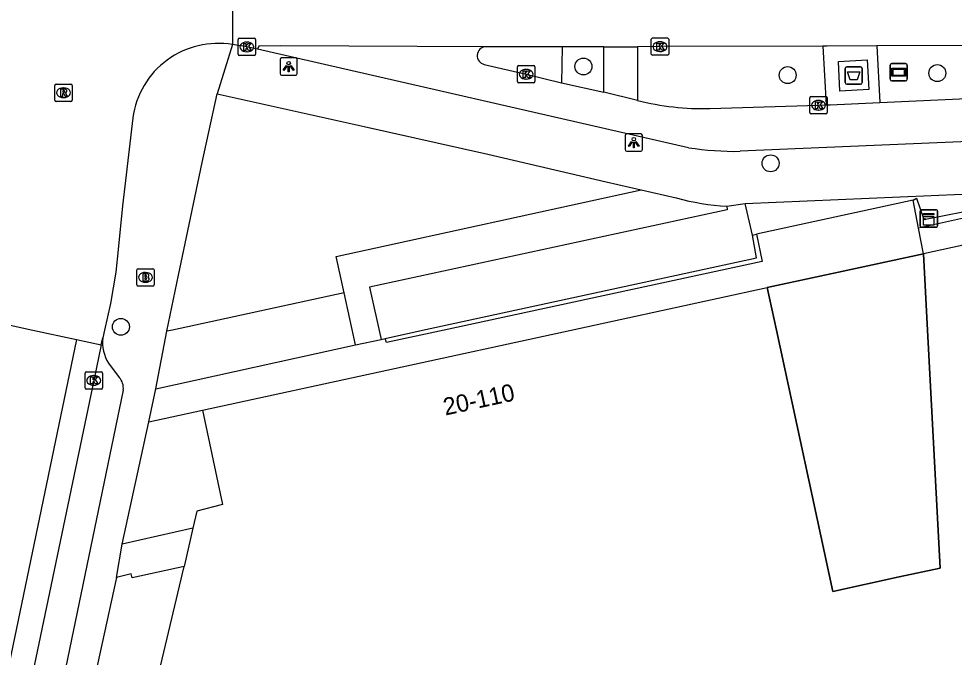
# Model space of a CAD drawing. Extents: x 160037 to 160839, y 385326 to 386441.
# Drawn here: x 160720.3 to 160774.2, y 385481.1 to 385518 of the extents above; entities that cross this region are included whole.
import ezdxf

# ---------------------------------------------------------------- set-up
doc = ezdxf.new("R2010")
doc.units = 0
for name, color, linetype in [('IMGEO_Afval_apart_plaats', 7, 'Continuous'), ('IMGEO_Boom', 7, 'Continuous'), ('IMGEO_Brandkraan', 7, 'Continuous'), ('IMGEO_Fietspad_gesloten', 7, 'Continuous'), ('IMGEO_Groenvoorziening', 7, 'Continuous'), ('IMGEO_Kast', 7, 'Continuous'), ('IMGEO_Kolk', 7, 'Continuous'), ('IMGEO_Lichtpunt', 7, 'Continuous'), ('IMGEO_Muur', 7, 'Continuous'), ('IMGEO_Pand', 7, 'Continuous'), ('IMGEO_Pand_nummerreeks', 7, 'Continuous'), ('IMGEO_Pand_overbouw', 7, 'Continuous'), ('IMGEO_Rijbaan_lokaal_gesloten', 7, 'Continuous'), ('IMGEO_Rijbaan_lokaal_open', 7, 'Continuous'), ('IMGEO_Rioolput', 7, 'Continuous'), ('IMGEO_Straatnaambord', 7, 'Continuous'), ('IMGEO_Verkeerseiland_open', 7, 'Continuous'), ('IMGEO_Voetpad_gesloten', 7, 'Continuous'), ('IMGEO_Voetpad_open', 7, 'Continuous')]:
    doc.layers.add(name, color=color, linetype=linetype)

msp = doc.modelspace()

# ---------------------------------------------------------------- linework, layer by layer
at = {"layer": 'IMGEO_Afval_apart_plaats'}
for p, q in [((160767.947, 385514.279), (160767.947, 385515.079)), ((160767.947, 385515.079), (160767.947, 385514.279)), ((160768.047, 385515.179), (160768.837, 385515.179)), ((160768.837, 385515.179), (160768.047, 385515.179)), ((160768.937, 385515.079), (160768.937, 385514.279)), ((160768.937, 385514.279), (160768.937, 385515.079)), ((160768.837, 385514.179), (160768.047, 385514.179)), ((160768.047, 385514.179), (160768.837, 385514.179))]:
    msp.add_line(p, q, dxfattribs=at)
msp.add_lwpolyline([(160768.09, 385514.893), (160768.794, 385514.893), (160768.645, 385514.423), (160768.239, 385514.423), (160768.09, 385514.893)], dxfattribs=at)
for centre, start, end in [((160768.047, 385515.079), 90, 180), ((160768.047, 385515.079), 90, 180), ((160768.837, 385515.079), 0, 90), ((160768.837, 385515.079), 360, 90), ((160768.047, 385514.279), 180, 270), ((160768.047, 385514.279), 180, 270), ((160768.837, 385514.279), 270, 0), ((160768.837, 385514.279), 270, 0)]:
    msp.add_arc(centre, 0.1, start, end, dxfattribs=at)
at = {"layer": 'IMGEO_Boom'}
for centre in [(160752.859, 385515.201), (160764.639, 385514.702), (160773.268, 385514.823), (160763.656, 385509.617), (160726.191, 385500.187)]:
    msp.add_circle(centre, 0.489, dxfattribs=at)
at = {"layer": 'IMGEO_Brandkraan'}
for p, q in [((160727.179, 385503.54), (160728.031, 385503.54)), ((160727.104, 385502.614), (160727.104, 385503.466)), ((160727.592, 385503.32), (160727.617, 385503.32)), ((160728.105, 385503.466), (160728.105, 385502.614)), ((160728.031, 385502.54), (160727.179, 385502.54)), ((160727.615, 385502.76), (160727.59, 385502.76))]:
    msp.add_line(p, q, dxfattribs=at)
for points in [[(160727.179, 385503.54), (160728.031, 385503.54)], [(160727.104, 385502.614), (160727.104, 385503.466)], [(160727.452, 385503.24), (160727.452, 385502.84), (160727.665, 385502.84)], [(160727.683, 385503.24), (160727.452, 385503.24)], [(160727.631, 385503.159), (160727.577, 385503.159), (160727.577, 385503.083)], [(160727.577, 385503.083), (160727.63, 385503.083)], [(160727.639, 385503.007), (160727.577, 385503.007), (160727.577, 385502.926)], [(160728.105, 385503.466), (160728.105, 385502.614)], [(160728.031, 385502.54), (160727.179, 385502.54)], [(160727.577, 385502.926), (160727.639, 385502.926)]]:
    msp.add_lwpolyline(points, dxfattribs=at)
for centre, radius, start, end in [((160727.181, 385503.464), 0.0765, 91.552, 178.448), ((160727.181, 385503.464), 0.0765, 91.552, 178.448), ((160728.029, 385503.464), 0.0765, 1.552, 88.448), ((160728.029, 385503.464), 0.0765, 1.552, 88.448), ((160727.632, 385503.121), 0.0379, 267.8285, 90.9355), ((160727.64, 385502.966), 0.0404, 269.8759, 90.5077), ((160727.687, 385503.095), 0.145, 59.4692, 91.5367), ((160727.712, 385503.142), 0.0922, 285.5137, 58.1501), ((160727.717, 385502.95), 0.105, 301.3115, 78.989), ((160727.181, 385502.616), 0.0765, 181.552, 268.448), ((160727.181, 385502.616), 0.0765, 181.552, 268.448), ((160727.671, 385503.091), 0.251, 268.6676, 293.5347), ((160728.029, 385502.616), 0.0765, 271.552, 358.448), ((160728.029, 385502.616), 0.0765, 271.552, 358.448)]:
    msp.add_arc(centre, radius, start, end, dxfattribs=at)
for centre, major_axis, ratio, start_param, end_param in [((160727.591, 385503.04), (-0.387, 0.002), 0.722429, 4.712389, 7.853982), ((160727.616, 385503.04), (-0.39, 0.002), 0.717154, 1.570796, 4.712389)]:
    msp.add_ellipse(centre, major_axis=major_axis, ratio=ratio, start_param=start_param, end_param=end_param, dxfattribs=at)
at = {"layer": 'IMGEO_Fietspad_gesloten'}
for points in [[(160758.93, 385510.515), (160734.071, 385516.196)], [(160747.147, 385515.317), (160749.557, 385514.755), (160751.598, 385514.266)], [(160751.598, 385514.266), (160754.036, 385513.717)], [(160769.961, 385513.127), (160785.431, 385513.827), (160787.069, 385513.885)], [(160755.973, 385513.248), (160754.036, 385513.717)], [(160760.152, 385512.774), (160766.416, 385512.966), (160766.853, 385512.986)], [(160766.853, 385512.986), (160767.096, 385512.997), (160769.961, 385513.127)], [(160788.25, 385511.424), (160761.906, 385510.309)]]:
    msp.add_lwpolyline(points, dxfattribs=at)
for centre, radius, start, end in [((160747.259, 385515.824), 0.52, 94.0104, 257.5168), ((160759.786, 385528.202), 15.432, 255.6971, 271.3608), ((160761.693, 385528.836), 18.529, 261.423, 270.6576)]:
    msp.add_arc(centre, radius, start, end, dxfattribs=at)
at = {"layer": 'IMGEO_Groenvoorziening'}
msp.add_lwpolyline([(160739.058, 385502.147), (160729.159, 385500), (160728.832, 385499.929)], dxfattribs=at)
at = {"layer": 'IMGEO_Kast'}
for p, q in [((160772.28, 385506.007), (160772.28, 385506.848)), ((160772.28, 385506.848), (160772.28, 385506.007)), ((160772.355, 385506.932), (160773.196, 385506.932)), ((160773.196, 385506.932), (160772.355, 385506.932)), ((160773.28, 385506.857), (160773.28, 385506.016)), ((160773.28, 385506.016), (160773.28, 385506.857)), ((160773.205, 385505.932), (160772.364, 385505.932)), ((160772.364, 385505.932), (160773.205, 385505.932))]:
    msp.add_line(p, q, dxfattribs=at)
for points in [[(160772.475, 385506.722), (160773.075, 385506.722), (160773.075, 385506.637), (160772.475, 385506.637), (160772.475, 385506.722)], [(160772.475, 385506.547), (160773.075, 385506.547), (160773.075, 385506.058), (160772.475, 385506.058), (160772.475, 385506.547)]]:
    msp.add_lwpolyline(points, dxfattribs=at)
msp.add_circle((160772.559, 385506.396), 0.0377, dxfattribs=at)
for centre, start, end in [((160772.358, 385506.854), 92.4484, 184.2845), ((160772.358, 385506.854), 92.4484, 184.2845), ((160773.202, 385506.854), 2.4484, 94.2845), ((160773.202, 385506.854), 2.4484, 94.2845), ((160772.358, 385506.01), 182.4484, 274.2845), ((160772.358, 385506.01), 182.4484, 274.2845), ((160773.202, 385506.01), 272.4484, 4.2845), ((160773.202, 385506.01), 272.4484, 4.2845)]:
    msp.add_arc(centre, 0.0779, start, end, dxfattribs=at)
at = {"layer": 'IMGEO_Kolk'}
for p, q in [((160732.953, 385515.906), (160732.953, 385516.758)), ((160733.028, 385516.832), (160733.88, 385516.832)), ((160733.441, 385516.612), (160733.466, 385516.612)), ((160733.954, 385516.758), (160733.954, 385515.906)), ((160756.776, 385515.919), (160756.776, 385516.771)), ((160756.851, 385516.845), (160757.703, 385516.845)), ((160757.264, 385516.625), (160757.289, 385516.625)), ((160757.777, 385516.771), (160757.777, 385515.919)), ((160733.464, 385516.052), (160733.439, 385516.052)), ((160757.287, 385516.065), (160757.262, 385516.065)), ((160733.88, 385515.832), (160733.028, 385515.832)), ((160757.703, 385515.845), (160756.851, 385515.845)), ((160749.06, 385514.329), (160749.06, 385515.181)), ((160749.135, 385515.255), (160749.987, 385515.255)), ((160749.548, 385515.035), (160749.573, 385515.035)), ((160750.061, 385515.181), (160750.061, 385514.329)), ((160749.571, 385514.475), (160749.546, 385514.475)), ((160749.987, 385514.255), (160749.135, 385514.255)), ((160765.919, 385512.541), (160765.919, 385513.393)), ((160765.994, 385513.467), (160766.846, 385513.467)), ((160766.407, 385513.247), (160766.432, 385513.247)), ((160766.92, 385513.393), (160766.92, 385512.541)), ((160766.43, 385512.687), (160766.405, 385512.687)), ((160766.846, 385512.467), (160765.994, 385512.467)), ((160724.198, 385497.596), (160725.05, 385497.596)), ((160724.123, 385496.67), (160724.123, 385497.522)), ((160724.611, 385497.376), (160724.636, 385497.376)), ((160725.124, 385497.522), (160725.124, 385496.67)), ((160725.05, 385496.596), (160724.198, 385496.596)), ((160724.634, 385496.816), (160724.609, 385496.816))]:
    msp.add_line(p, q, dxfattribs=at)
for points in [[(160732.953, 385515.906), (160732.953, 385516.758)], [(160733.028, 385516.832), (160733.88, 385516.832)], [(160733.274, 385516.532), (160733.397, 385516.532), (160733.397, 385516.381), (160733.527, 385516.532), (160733.691, 385516.532), (160733.545, 385516.381), (160733.698, 385516.132), (160733.546, 385516.132), (160733.461, 385516.296), (160733.397, 385516.229), (160733.397, 385516.132), (160733.274, 385516.132), (160733.274, 385516.532)], [(160733.954, 385516.758), (160733.954, 385515.906)], [(160756.776, 385515.919), (160756.776, 385516.771)], [(160756.851, 385516.845), (160757.703, 385516.845)], [(160757.097, 385516.545), (160757.22, 385516.545), (160757.22, 385516.394), (160757.35, 385516.545), (160757.514, 385516.545), (160757.368, 385516.394), (160757.521, 385516.145), (160757.369, 385516.145), (160757.284, 385516.309), (160757.22, 385516.242), (160757.22, 385516.145), (160757.097, 385516.145), (160757.097, 385516.545)], [(160757.777, 385516.771), (160757.777, 385515.919)], [(160733.88, 385515.832), (160733.028, 385515.832)], [(160757.703, 385515.845), (160756.851, 385515.845)], [(160749.06, 385514.329), (160749.06, 385515.181)], [(160749.135, 385515.255), (160749.987, 385515.255)], [(160749.381, 385514.955), (160749.504, 385514.955), (160749.504, 385514.804), (160749.634, 385514.955), (160749.798, 385514.955), (160749.652, 385514.804), (160749.805, 385514.555), (160749.653, 385514.555), (160749.568, 385514.719), (160749.504, 385514.652), (160749.504, 385514.555), (160749.381, 385514.555), (160749.381, 385514.955)], [(160750.061, 385515.181), (160750.061, 385514.329)], [(160749.987, 385514.255), (160749.135, 385514.255)], [(160765.919, 385512.541), (160765.919, 385513.393)], [(160765.994, 385513.467), (160766.846, 385513.467)], [(160766.92, 385513.393), (160766.92, 385512.541)], [(160766.24, 385513.167), (160766.363, 385513.167), (160766.363, 385513.016), (160766.493, 385513.167), (160766.657, 385513.167), (160766.511, 385513.016), (160766.664, 385512.767), (160766.512, 385512.767), (160766.427, 385512.931), (160766.363, 385512.864), (160766.363, 385512.767), (160766.24, 385512.767), (160766.24, 385513.167)], [(160766.846, 385512.467), (160765.994, 385512.467)], [(160724.198, 385497.596), (160725.05, 385497.596)], [(160724.123, 385496.67), (160724.123, 385497.522)], [(160724.444, 385497.296), (160724.567, 385497.296), (160724.567, 385497.145), (160724.697, 385497.296), (160724.861, 385497.296), (160724.715, 385497.145), (160724.868, 385496.896), (160724.716, 385496.896), (160724.631, 385497.06), (160724.567, 385496.993), (160724.567, 385496.896), (160724.444, 385496.896), (160724.444, 385497.296)], [(160725.124, 385497.522), (160725.124, 385496.67)], [(160725.05, 385496.596), (160724.198, 385496.596)]]:
    msp.add_lwpolyline(points, dxfattribs=at)
for centre, start, end in [((160733.03, 385516.756), 91.552, 178.448), ((160733.03, 385516.756), 91.552, 178.448), ((160733.878, 385516.756), 1.552, 88.448), ((160733.878, 385516.756), 1.552, 88.448), ((160756.853, 385516.769), 91.552, 178.448), ((160756.853, 385516.769), 91.552, 178.448), ((160757.701, 385516.769), 1.552, 88.448), ((160757.701, 385516.769), 1.552, 88.448), ((160733.03, 385515.908), 181.552, 268.448), ((160733.03, 385515.908), 181.552, 268.448), ((160733.878, 385515.908), 271.552, 358.448), ((160733.878, 385515.908), 271.552, 358.448), ((160756.853, 385515.921), 181.552, 268.448), ((160756.853, 385515.921), 181.552, 268.448), ((160757.701, 385515.921), 271.552, 358.448), ((160757.701, 385515.921), 271.552, 358.448), ((160749.137, 385515.179), 91.552, 178.448), ((160749.137, 385515.179), 91.552, 178.448), ((160749.985, 385515.179), 1.552, 88.448), ((160749.985, 385515.179), 1.552, 88.448), ((160749.137, 385514.331), 181.552, 268.448), ((160749.137, 385514.331), 181.552, 268.448), ((160749.985, 385514.331), 271.552, 358.448), ((160749.985, 385514.331), 271.552, 358.448), ((160765.996, 385513.391), 91.552, 178.448), ((160765.996, 385513.391), 91.552, 178.448), ((160766.844, 385513.391), 1.552, 88.448), ((160766.844, 385513.391), 1.552, 88.448), ((160765.996, 385512.543), 181.552, 268.448), ((160765.996, 385512.543), 181.552, 268.448), ((160766.844, 385512.543), 271.552, 358.448), ((160766.844, 385512.543), 271.552, 358.448), ((160724.2, 385497.52), 91.552, 178.448), ((160724.2, 385497.52), 91.552, 178.448), ((160725.048, 385497.52), 1.552, 88.448), ((160725.048, 385497.52), 1.552, 88.448), ((160724.2, 385496.672), 181.552, 268.448), ((160724.2, 385496.672), 181.552, 268.448), ((160725.048, 385496.672), 271.552, 358.448), ((160725.048, 385496.672), 271.552, 358.448)]:
    msp.add_arc(centre, 0.0765, start, end, dxfattribs=at)
for centre, major_axis, ratio, start_param, end_param in [((160733.44, 385516.332), (-0.387, 0.002), 0.722429, 4.712389, 7.853982), ((160733.465, 385516.332), (-0.39, 0.002), 0.717154, 1.570796, 4.712389), ((160757.263, 385516.345), (-0.387, 0.002), 0.722429, 4.712389, 7.853982), ((160757.288, 385516.345), (-0.39, 0.002), 0.717154, 1.570796, 4.712389), ((160749.547, 385514.755), (-0.387, 0.002), 0.722429, 4.712389, 7.853982), ((160749.572, 385514.755), (-0.39, 0.002), 0.717154, 1.570796, 4.712389), ((160766.406, 385512.967), (-0.387, 0.002), 0.722429, 4.712389, 7.853982), ((160766.431, 385512.967), (-0.39, 0.002), 0.717154, 1.570796, 4.712389), ((160724.61, 385497.096), (-0.387, 0.002), 0.722429, 4.712389, 7.853982), ((160724.635, 385497.096), (-0.39, 0.002), 0.717154, 1.570796, 4.712389)]:
    msp.add_ellipse(centre, major_axis=major_axis, ratio=ratio, start_param=start_param, end_param=end_param, dxfattribs=at)
at = {"layer": 'IMGEO_Lichtpunt'}
for p, q in [((160735.367, 385515.6), (160735.367, 385514.793)), ((160735.367, 385515.6), (160735.367, 385514.793)), ((160736.269, 385515.695), (160735.461, 385515.695)), ((160736.269, 385515.695), (160735.461, 385515.695)), ((160736.363, 385514.793), (160736.363, 385515.6)), ((160736.363, 385514.793), (160736.363, 385515.6)), ((160735.461, 385514.699), (160736.269, 385514.699)), ((160735.461, 385514.699), (160736.269, 385514.699)), ((160755.268, 385511.213), (160755.268, 385510.406)), ((160755.268, 385511.213), (160755.268, 385510.406)), ((160756.17, 385511.308), (160755.362, 385511.308)), ((160756.17, 385511.308), (160755.362, 385511.308)), ((160756.264, 385510.406), (160756.264, 385511.213)), ((160756.264, 385510.406), (160756.264, 385511.213)), ((160755.362, 385510.312), (160756.17, 385510.312)), ((160755.362, 385510.312), (160756.17, 385510.312))]:
    msp.add_line(p, q, dxfattribs=at)
for points in [[(160735.741, 385515.264), (160735.78, 385515.236), (160735.592, 385514.974), (160735.554, 385515.001), (160735.741, 385515.264)], [(160735.843, 385515.216), (160735.89, 385515.216), (160735.89, 385514.894), (160735.843, 385514.894), (160735.843, 385515.216)], [(160735.953, 385515.236), (160735.991, 385515.263), (160736.178, 385515.001), (160736.139, 385514.973), (160735.953, 385515.236)], [(160755.642, 385510.877), (160755.681, 385510.849), (160755.493, 385510.587), (160755.455, 385510.614), (160755.642, 385510.877)], [(160755.744, 385510.829), (160755.791, 385510.829), (160755.791, 385510.507), (160755.744, 385510.507), (160755.744, 385510.829)], [(160755.854, 385510.849), (160755.892, 385510.876), (160756.079, 385510.614), (160756.04, 385510.586), (160755.854, 385510.849)]]:
    msp.add_lwpolyline(points, dxfattribs=at)
for centre in [(160735.866, 385515.398), (160755.767, 385511.011)]:
    msp.add_circle(centre, 0.0994, dxfattribs=at)
for centre, start, end in [((160735.461, 385515.6), 90, 180), ((160735.461, 385515.6), 90, 180), ((160736.269, 385515.6), 0, 90), ((160736.269, 385515.6), 0, 90), ((160735.461, 385514.793), 180, 270), ((160735.461, 385514.793), 180, 270), ((160736.269, 385514.793), 270, 0), ((160736.269, 385514.793), 270, 360), ((160755.362, 385511.213), 90, 180), ((160755.362, 385511.213), 90, 180), ((160756.17, 385511.213), 0, 90), ((160756.17, 385511.213), 0, 90), ((160755.362, 385510.406), 180, 270), ((160755.362, 385510.406), 180, 270), ((160756.17, 385510.406), 270, 0), ((160756.17, 385510.406), 270, 360)]:
    msp.add_arc(centre, 0.0946, start, end, dxfattribs=at)
at = {"layer": 'IMGEO_Muur'}
for points in [[(160771.866, 385507.483), (160772.06, 385507.598), (160772.495, 385506.385), (160778.358, 385507.528), (160778.417, 385507.254), (160772.18, 385505.886)], [(160772.18, 385505.886), (160771.866, 385507.483)], [(160762.843, 385505.522), (160763.162, 385503.961), (160744.823, 385500), (160741.503, 385499.283), (160741.429, 385499.517)], [(160741.429, 385499.517), (160743.581, 385500), (160762.851, 385504.164), (160762.602, 385505.47)], [(160762.602, 385505.47), (160762.843, 385505.522)]]:
    msp.add_lwpolyline(points, dxfattribs=at)
at = {"layer": 'IMGEO_Pand'}
for points in [[(160778.72, 385505.758), (160772.471, 385504.402)], [(160772.471, 385504.402), (160772.703, 385500), (160773.426, 385486.276), (160771.074, 385485.761), (160767.245, 385484.923), (160763.991, 385500), (160763.461, 385502.457)], [(160730.892, 385495.38), (160752.154, 385500), (160763.461, 385502.457)], [(160730.892, 385495.38), (160732.05, 385489.931), (160730.572, 385489.553), (160730.343, 385488.569)], [(160730.343, 385488.569), (160729.832, 385486.37)], [(160727.594, 385476.894), (160729.832, 385486.37)]]:
    msp.add_lwpolyline(points, dxfattribs=at)
at = {"layer": 'IMGEO_Pand_overbouw'}
msp.add_lwpolyline([(160763.461, 385502.457), (160763.991, 385500), (160767.245, 385484.923), (160771.074, 385485.761), (160773.426, 385486.276), (160772.703, 385500), (160772.471, 385504.402), (160767.572, 385503.343), (160767.391, 385503.304)], close=True, dxfattribs=at)
at = {"layer": 'IMGEO_Rijbaan_lokaal_gesloten'}
for points in [[(160723.639, 385499.449), (160716.569, 385465.593), (160715.669, 385461.679), (160713.786, 385455.424), (160707.954, 385437.031), (160694.523, 385397.769)], [(160723.639, 385499.449), (160725.06, 385499.141)], [(160725.06, 385499.141), (160724.626, 385497.095), (160719.791, 385473.917), (160717.66, 385463.602)]]:
    msp.add_lwpolyline(points, dxfattribs=at)
at = {"layer": 'IMGEO_Rijbaan_lokaal_open'}
for points in [[(160732.649, 385521.8), (160732.628, 385516.463)], [(160734.071, 385516.196), (160733.453, 385516.33), (160732.628, 385516.463)], [(160747.223, 385516.343), (160735.393, 385516.391), (160734.137, 385516.374), (160734.071, 385516.196)], [(160751.628, 385516.33), (160747.223, 385516.343)], [(160754.031, 385516.338), (160751.628, 385516.33)], [(160754.031, 385516.338), (160755.987, 385516.332)], [(160766.671, 385516.374), (160757.273, 385516.346), (160755.987, 385516.332)], [(160769.786, 385516.383), (160766.915, 385516.375), (160766.671, 385516.374)], [(160786.683, 385516.431), (160783.893, 385516.425), (160769.786, 385516.383)], [(160726.879, 385512.245), (160726.411, 385508.307), (160726.292, 385507.166), (160726.029, 385504.65), (160725.893, 385503.345), (160725.601, 385501.536), (160725.25, 385500), (160725.148, 385499.555)], [(160719.283, 385500.396), (160721.105, 385500), (160723.639, 385499.449)], [(160725.06, 385499.141), (160725.148, 385499.555)]]:
    msp.add_lwpolyline(points, dxfattribs=at)
msp.add_arc((160731.793, 385511.575), 4.959, 80.3041, 172.2304, dxfattribs=at)
at = {"layer": 'IMGEO_Rioolput'}
for p, q in [((160722.379, 385513.262), (160722.379, 385514.114)), ((160722.454, 385514.188), (160723.306, 385514.188)), ((160722.867, 385513.968), (160722.892, 385513.968)), ((160723.38, 385514.114), (160723.38, 385513.262)), ((160722.89, 385513.408), (160722.865, 385513.408)), ((160723.306, 385513.188), (160722.454, 385513.188))]:
    msp.add_line(p, q, dxfattribs=at)
for points in [[(160722.379, 385513.262), (160722.379, 385514.114)], [(160722.454, 385514.188), (160723.306, 385514.188)], [(160722.968, 385513.886), (160722.716, 385513.888), (160722.716, 385513.488)], [(160722.894, 385513.807), (160722.84, 385513.807), (160722.84, 385513.726)], [(160723.38, 385514.114), (160723.38, 385513.262)], [(160722.716, 385513.488), (160722.84, 385513.488), (160722.84, 385513.65), (160722.851, 385513.65)], [(160722.84, 385513.726), (160722.892, 385513.726)], [(160722.898, 385513.621), (160722.969, 385513.488), (160723.109, 385513.488), (160723.044, 385513.614)], [(160723.306, 385513.188), (160722.454, 385513.188)]]:
    msp.add_lwpolyline(points, dxfattribs=at)
for centre, radius, start, end in [((160722.456, 385514.112), 0.0765, 91.552, 178.448), ((160722.456, 385514.112), 0.0765, 91.552, 178.448), ((160722.9, 385513.711), 0.0964, 77.0061, 93.1865), ((160722.914, 385513.768), 0.0378, 276.6634, 79.6772), ((160722.967, 385513.776), 0.109, 350.3612, 89.416), ((160722.965, 385513.776), 0.112, 277.5842, 350.9817), ((160723.304, 385514.112), 0.0765, 1.552, 88.448), ((160723.304, 385514.112), 0.0765, 1.552, 88.448), ((160722.456, 385513.264), 0.0765, 181.552, 268.448), ((160722.456, 385513.264), 0.0765, 181.552, 268.448), ((160722.85, 385513.597), 0.0533, 26.0293, 88.6989), ((160722.876, 385513.915), 0.19, 274.7715, 282.9687), ((160722.949, 385513.561), 0.108, 29.5134, 73.7905), ((160723.304, 385513.264), 0.0765, 271.552, 358.448), ((160723.304, 385513.264), 0.0765, 271.552, 358.448)]:
    msp.add_arc(centre, radius, start, end, dxfattribs=at)
for centre, major_axis, ratio, start_param, end_param in [((160722.866, 385513.688), (-0.387, 0.002), 0.722429, 4.712389, 7.853982), ((160722.891, 385513.688), (-0.39, 0.002), 0.717154, 1.570796, 4.712389)]:
    msp.add_ellipse(centre, major_axis=major_axis, ratio=ratio, start_param=start_param, end_param=end_param, dxfattribs=at)
at = {"layer": 'IMGEO_Straatnaambord'}
for p, q in [((160770.643, 385515.37), (160771.433, 385515.37)), ((160771.433, 385515.37), (160770.643, 385515.37)), ((160770.543, 385514.47), (160770.543, 385515.27)), ((160770.543, 385515.27), (160770.543, 385514.47)), ((160771.533, 385515.27), (160771.533, 385514.47)), ((160771.533, 385514.47), (160771.533, 385515.27)), ((160771.433, 385514.37), (160770.643, 385514.37)), ((160770.643, 385514.37), (160771.433, 385514.37))]:
    msp.add_line(p, q, dxfattribs=at)
for points in [[(160770.644, 385515.102), (160771.432, 385515.102), (160771.432, 385514.638), (160770.644, 385514.638), (160770.644, 385515.102)], [(160770.709, 385515.037), (160770.709, 385514.703), (160771.367, 385514.703), (160771.367, 385515.037), (160770.709, 385515.037)]]:
    msp.add_lwpolyline(points, dxfattribs=at)
for centre, start, end in [((160770.643, 385515.27), 90, 180), ((160770.643, 385515.27), 90, 180), ((160771.433, 385515.27), 0, 90), ((160771.433, 385515.27), 360, 90), ((160770.643, 385514.47), 180, 270), ((160770.643, 385514.47), 180, 270), ((160771.433, 385514.47), 270, 0), ((160771.433, 385514.47), 270, 0)]:
    msp.add_arc(centre, 0.1, start, end, dxfattribs=at)
at = {"layer": 'IMGEO_Verkeerseiland_open'}
msp.add_lwpolyline([(160751.628, 385516.33), (160751.598, 385514.266)], dxfattribs=at)
at = {"layer": 'IMGEO_Voetpad_gesloten'}
for points in [[(160769.229, 385515.58), (160769.321, 385513.869), (160767.655, 385513.779), (160767.563, 385515.49), (160769.229, 385515.58)], [(160730.343, 385488.569), (160726.261, 385487.659)], [(160725.932, 385485.723), (160726.261, 385487.659)], [(160729.832, 385486.37), (160726.841, 385485.713), (160726.777, 385485.931), (160725.932, 385485.723)]]:
    msp.add_lwpolyline(points, dxfattribs=at)
at = {"layer": 'IMGEO_Voetpad_open'}
for points in [[(160732.628, 385516.463), (160731.736, 385513.622)], [(160754.036, 385513.717), (160754.031, 385516.338)], [(160755.987, 385516.332), (160755.973, 385513.248)], [(160766.671, 385516.374), (160766.853, 385512.986)], [(160769.786, 385516.383), (160769.961, 385513.127)], [(160728.832, 385499.929), (160729.519, 385503.174), (160730.203, 385506.449), (160730.876, 385509.66), (160731.736, 385513.622)], [(160731.736, 385513.622), (160740.226, 385511.738), (160747.359, 385510.14), (160754.17, 385508.549), (160756.192, 385508.086)], [(160739.058, 385502.147), (160738.6, 385504.236), (160756.192, 385508.086)], [(160756.192, 385508.086), (160758.214, 385507.623)], [(160762.193, 385507.294), (160778.277, 385507.989)], [(160761.135, 385507.145), (160762.193, 385507.294)], [(160762.602, 385505.47), (160762.193, 385507.294)], [(160771.866, 385507.483), (160762.843, 385505.522)], [(160761.135, 385507.145), (160761.146, 385506.937), (160740.535, 385502.467), (160741.193, 385499.465)], [(160772.471, 385504.402), (160772.18, 385505.886)], [(160763.461, 385502.457), (160767.572, 385503.343), (160772.471, 385504.402)], [(160739.717, 385499.142), (160739.058, 385502.147)], [(160728.206, 385496.618), (160728.832, 385499.929)], [(160739.717, 385499.142), (160741.193, 385499.465)], [(160741.193, 385499.465), (160741.429, 385499.517)], [(160728.206, 385496.618), (160739.717, 385499.142)], [(160725.481, 385498.083), (160726.099, 385497.271)], [(160726.33, 385496.538), (160720.008, 385466.092)], [(160727.793, 385494.703), (160728.206, 385496.618)], [(160727.793, 385494.703), (160730.892, 385495.38)], [(160726.261, 385487.659), (160727.793, 385494.703)], [(160725.932, 385485.723), (160724.157, 385477.561)]]:
    msp.add_lwpolyline(points, dxfattribs=at)
for centre, radius, start, end in [((160761.822, 385520.504), 13.377, 254.3545, 267.0582), ((160727.358, 385499.281), 2.227, 172.9421, 212.552), ((160725.387, 385496.644), 0.949, 353.6056, 41.3782)]:
    msp.add_arc(centre, radius, start, end, dxfattribs=at)

# ---------------------------------------------------------------- texts
at = {"layer": 'IMGEO_Pand_nummerreeks'}
msp.add_text('20-110', height=1, rotation=12.2594, dxfattribs=at).set_placement((160744.899, 385495.067))

doc.saveas('drawing.dxf')
